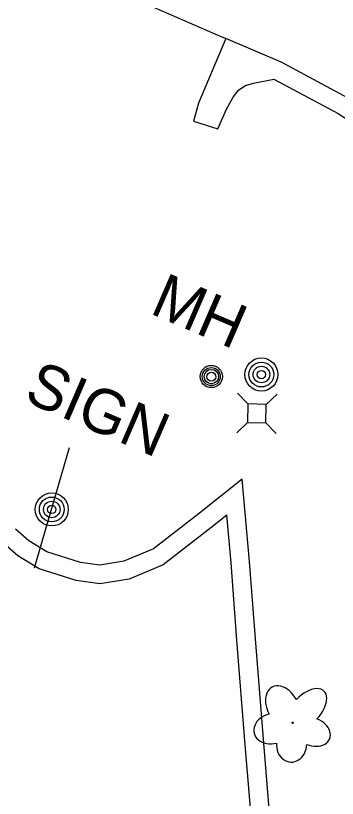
# Model space of a CAD drawing. Extents: x 588843 to 2552415, y 180129 to 269402.
# Drawn here: x 593244.8 to 593288.1, y 185657.3 to 185762.9 of the extents above; entities that cross this region are included whole.
import ezdxf

# ---------------------------------------------------------------- set-up
doc = ezdxf.new("R2010")
doc.units = 0
for name, color, linetype in [('Default', 7, 'Continuous'), ('E_DWY', 7, 'Continuous'), ('E_LAND_Vegetation', 7, 'Continuous'), ('E_MISCPROP', 7, 'Continuous'), ('E_RDWY', 7, 'Continuous'), ('E_RDWY_C_and_G', 7, 'Continuous'), ('E_SGN', 7, 'Continuous'), ('E_SGN_Text', 7, 'Continuous'), ('E_UTL_AG_Bold', 7, 'Continuous'), ('E_UTL_MH', 7, 'Continuous'), ('E_UTL_MH_Text', 7, 'Continuous')]:
    doc.layers.add(name, color=color, linetype=linetype)

# ---------------------------------------------------------------- blocks, each defined once
blk = doc.blocks.new('POLE')
at = {"layer": 'Default'}
for radius in [4.46, 3.35, 2.23, 1.12]:
    blk.add_circle((0, 0), radius, dxfattribs=at)
blk = doc.blocks.new('DTRE')
at = {"layer": 'Default'}
blk.add_circle((-0.18, 0), 0.183, dxfattribs=at)
for centre, major_axis, ratio in [((-1.87, 5.32), (1.36, -4.98), 0.782863), ((4.06, 2.74), (-5.27, -2.93), 0.691916), ((-5.87, 0.15), (4.93, -0.12), 0.832022), ((3.54, -3.71), (-5.01, 4.58), 0.560249), ((-2.49, -5.24), (1.8, 4.86), 0.716896)]:
    blk.add_ellipse(centre, major_axis=major_axis, ratio=ratio, start_param=1.570796, end_param=4.712389, dxfattribs=at)
blk = doc.blocks.new('PED')
at = {"layer": 'Default'}
for p, q in [((-2.5, 2.5), (-5.33, 5.33)), ((2.5, 2.5), (5.33, 5.33)), ((-2.5, -2.5), (-5.33, -5.33)), ((2.5, -2.5), (5.33, -5.33))]:
    blk.add_line(p, q, dxfattribs=at)
blk.add_lwpolyline([(-2.5, -2.5), (2.5, -2.5), (2.5, 2.5), (-2.5, 2.5)], close=True, dxfattribs=at)
blk = doc.blocks.new('MHO')
at = {"layer": 'Default'}
for centre, radius in [((0.08, -0.12), 3), ((0.08, -0.12), 2.43), ((0.07, -0.15), 1.94), ((0.02, -0.16), 1.21)]:
    blk.add_circle(centre, radius, dxfattribs=at)
blk = doc.blocks.new('MHT')
at = {"layer": 'E_UTL_MH_Text'}
blk.add_text('MH', height=12, dxfattribs=at).set_placement((-9.81, -6))
blk = doc.blocks.new('SIGN')
at = {"layer": 'Default'}
blk.add_text('SIGN', height=12, dxfattribs=at).set_placement((-18.55, -6))

msp = doc.modelspace()

# ---------------------------------------------------------------- linework, layer by layer
at = {"layer": 'E_DWY'}
for points in [[(593270.39, 185571.02), (593275.28, 185586.03), (593278.84, 185596.94), (593281.98, 185606.42), (593282.36, 185608.22), (593282.38, 185609.62), (593281.76, 185617.63), (593280.74, 185632.58), (593279.4, 185649.85), (593278.19, 185664.78), (593277.05, 185678.86), (593276.28, 185689.3), (593275.26, 185700.38), (593269.52, 185695.81), (593263.34, 185691.01), (593259.34, 185689.32), (593256.09, 185688.8), (593253.47, 185689.17), (593248.94, 185690.61), (593246.52, 185692.09), (593244.74, 185693.64)], [(593268.01, 185571.77), (593272.91, 185586.8), (593276.46, 185597.72), (593279.56, 185607.07), (593279.86, 185608.51), (593279.88, 185609.55), (593279.27, 185617.45), (593278.25, 185632.4), (593276.91, 185649.65), (593275.69, 185664.58), (593274.56, 185678.67), (593273.79, 185689.09), (593273.19, 185695.54), (593271.07, 185693.85), (593264.62, 185688.83), (593260.03, 185686.9), (593256.11, 185686.27), (593252.91, 185686.73), (593247.9, 185688.32), (593245.04, 185690.06), (593242.85, 185691.97)]]:
    msp.add_lwpolyline(points, dxfattribs=at)
at = {"layer": 'E_RDWY'}
for points in [[(593273.06, 185759.83), (593272.68, 185759.99), (593256.15, 185767.2), (593241.99, 185773.52), (593221.43, 185782.15), (593208.04, 185787.87), (593199.2, 185791.82), (593184.75, 185798.03)], [(593280.73, 185756.55), (593273.06, 185759.83), (593269.4, 185751.13), (593268.73, 185748.7), (593271.98, 185747.66), (593273.15, 185750.3), (593274.06, 185751.91), (593274.81, 185752.92), (593275.7, 185753.51), (593276.8, 185753.82), (593279.55, 185754.35)]]:
    msp.add_lwpolyline(points, dxfattribs=at)
at = {"layer": 'E_RDWY_C_and_G'}
for points in [[(593280.73, 185756.55), (593289.49, 185751.85), (593296.77, 185747.16), (593302.46, 185742.48), (593308.24, 185736.26), (593312.42, 185730), (593317.33, 185721.88), (593320.31, 185714.87), (593323.42, 185705.55), (593325.07, 185697.61), (593325.77, 185690.78), (593325.62, 185683.39), (593324.87, 185677.16), (593322.84, 185669.06), (593319.41, 185658.68)], [(593279.55, 185754.35), (593288.22, 185749.7), (593295.29, 185745.13), (593300.75, 185740.65), (593306.28, 185734.71), (593310.31, 185728.66), (593315.09, 185720.74), (593317.97, 185713.99), (593321, 185704.9), (593322.59, 185697.23), (593323.27, 185690.68), (593323.13, 185683.56), (593322.4, 185677.62), (593320.44, 185669.76), (593317.04, 185659.47)]]:
    msp.add_lwpolyline(points, dxfattribs=at)
at = {"layer": 'E_SGN'}
msp.add_lwpolyline([(593251.97, 185704.62), (593247.23, 185688.4)], dxfattribs=at)

# ---------------------------------------------------------------- block references
at = {"layer": 'E_LAND_Vegetation', "xscale": 0.4999999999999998, "yscale": 0.4999999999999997, "rotation": 88.83332857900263}
msp.add_blockref('DTRE', (593282.06, 185667.63), dxfattribs=at)
at = {"layer": 'E_MISCPROP'}
for p, xscale, yscale, rotation in [((593277.86, 185714.51), 0.5000000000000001, 0.5, -89.67337617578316), ((593249.62, 185696.31), 0.4999999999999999, 0.4999999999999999, -23.35379701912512)]:
    msp.add_blockref('POLE', p, dxfattribs=dict(at, xscale=xscale, yscale=yscale, rotation=rotation))
at = {"layer": 'E_SGN_Text', "xscale": 0.4999999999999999, "yscale": 0.4999999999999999, "rotation": -23.35379701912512}
msp.add_blockref('SIGN', (593255.37, 185710.11), dxfattribs=at)
at = {"layer": 'E_UTL_AG_Bold', "xscale": 0.4999999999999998, "yscale": 0.4999999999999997, "rotation": 88.83332857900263}
msp.add_blockref('PED', (593277.25, 185709.26), dxfattribs=at)
at = {"layer": 'E_UTL_MH', "xscale": 0.4999999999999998, "yscale": 0.4999999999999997, "rotation": 88.83332857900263}
msp.add_blockref('MHO', (593271.05, 185714.2), dxfattribs=at)
at = {"layer": 'E_UTL_MH_Text', "xscale": 0.4999999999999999, "yscale": 0.4999999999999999, "rotation": -23.35379701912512}
msp.add_blockref('MHT', (593268.35, 185723.63), dxfattribs=at)

doc.saveas('drawing.dxf')
